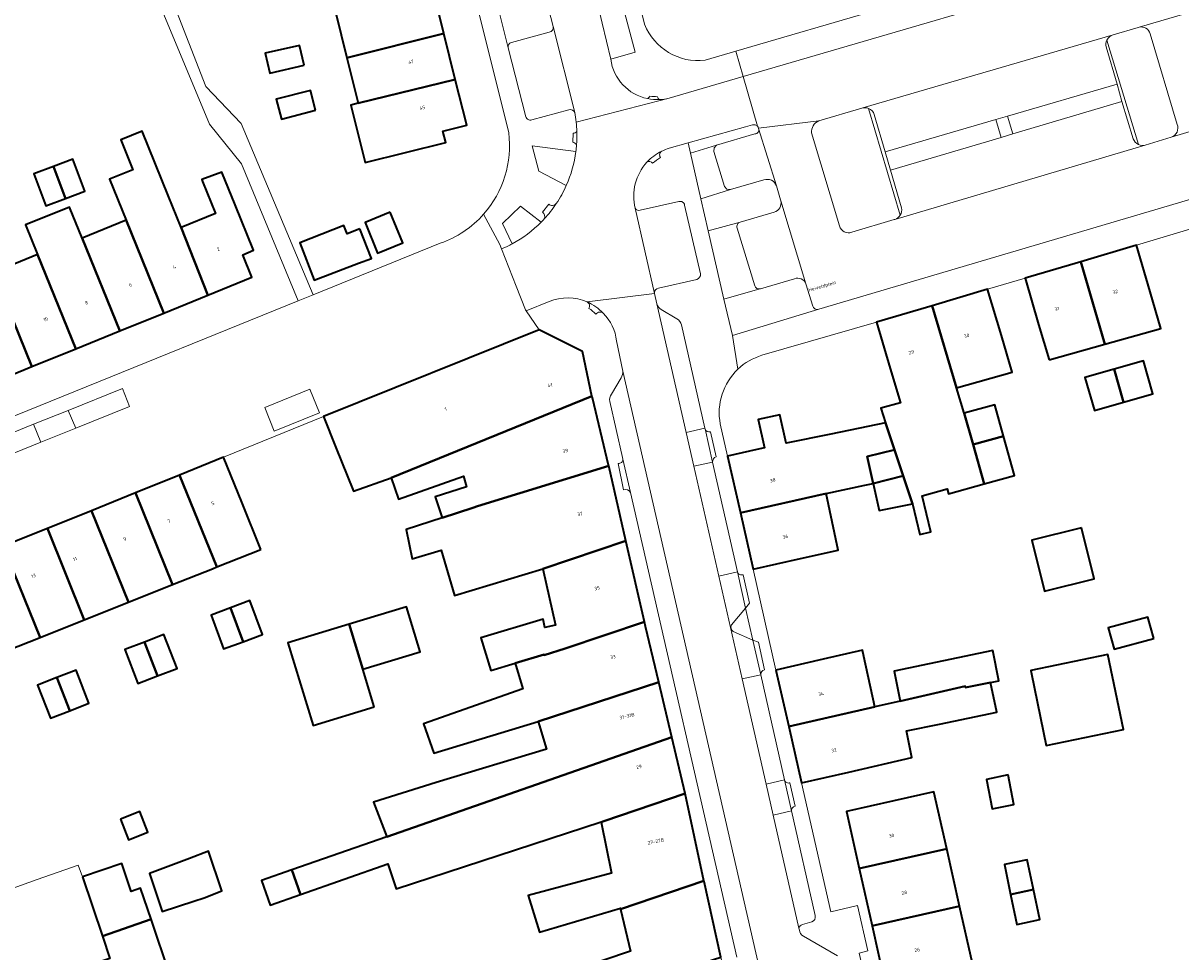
# Model space of a CAD drawing. Header units: metres. Extents: x 197700 to 204338, y 317132 to 325229.
# Tile 295 of 656: x 200502 to 200622, y 319122 to 319218. Entities that reach past the tile are written whole.
import ezdxf
from ezdxf.enums import TextEntityAlignment as Align

# ---------------------------------------------------------------- set-up
doc = ezdxf.new("R2010")
doc.units = ezdxf.units.M
for name, color, linetype, lineweight in [('B-WE-GR-BEPLANTING_CULTUUR_BODEMBEDEKKER-GV', 90, 'Continuous', 18), ('B-WE-GR-BEPLANTING_CULTUUR_HEESTERS-GV', 90, 'Continuous', 18), ('B-WE-IE-TERREINAFSCHEIDING_KUNSTMATIG_HEKWERK-G', 20, 'IE-TERREINAFSCHEIDING-KUNSTMATIG', 18), ('B-WE-OG-BEBOUWING-GV', 7, 'Continuous', 35), ('B-WE-OG-BEBOUWING-T18', 10, 'Continuous', 18), ('B-WE-OG-TERREIN_CULTUURSCHEIDING-GV', 7, 'Continuous', 18), ('B-WE-OG-TERREIN_ERF-GV', 7, 'Continuous', 18), ('B-WE-OG-TOPOGRAFIE-T18', 10, 'Continuous', 18), ('B-WE-VH-VERHARDING_ASFALT-GV', 252, 'Continuous', 18), ('B-WE-VH-VERHARDING_BETONSTRAATSTEEN-GV', 252, 'Continuous', 18), ('B-WE-VH-VERHARDING_GESLOTEN-GV', 252, 'Continuous', 18), ('B-WE-VH-VERHARDING_TEGEL-GV', 252, 'Continuous', 18)]:
    doc.layers.add(name, color=color, linetype=linetype, lineweight=lineweight)
doc.styles.add('NLCS-ISO-M200-T18', font='NLCS-ISO.ttf', dxfattribs={"height": 0.36})
doc.linetypes.add('IE-TERREINAFSCHEIDING-KUNSTMATIG', pattern='A,4,[82,NLCS.SHX,S=0.75,R=90,X=0,Y=0],4,-2', length=10)

msp = doc.modelspace()

# ---------------------------------------------------------------- linework, layer by layer
at = {"layer": 'B-WE-GR-BEPLANTING_CULTUUR_BODEMBEDEKKER-GV'}
for points in [[(200561.409, 319219.606), (200561.708, 319218.409), (200562.583, 319214.7), (200562.584, 319214.692), (200565.094, 319215.438), (200563.053, 319223.223)], [(200550.763, 319220.69), (200551.983, 319215.881)], [(200556.637, 319218.075), (200555.889, 319221.051)], [(200552.321, 319216.408), (200556.236, 319217.475)], [(200558.981, 319205.142), (200554.463, 319205.755), (200555.15, 319203.123), (200557.992, 319201.651)], [(200555.409, 319197.863), (200553.262, 319199.516), (200551.402, 319197.7), (200552.4, 319195.602)], [(200575.957, 319197.86), (200572.663, 319196.965), (200574.29, 319189.884), (200578.012, 319190.946)], [(200577.471, 319191.275), (200575.649, 319197.239)], [(200575.241, 319155.529), (200577.287, 319154.621), (200576.529, 319157.944), (200575.055, 319156.201)]]:
    msp.add_lwpolyline(points, dxfattribs=at)
for points in [[(200556.236, 319217.475, 0.4031509), (200556.637, 319218.075)], [(200551.983, 319215.881, -0.4308433), (200552.321, 319216.408)], [(200557.992, 319201.651, 0.0712105), (200558.981, 319205.142)], [(200552.4, 319195.602, 0.0739153), (200555.409, 319197.863)], [(200575.649, 319197.239, -0.4174298), (200575.957, 319197.86)], [(200578.012, 319190.946, -0.3970502), (200577.471, 319191.275)], [(200575.055, 319156.201, 0.3801761), (200575.241, 319155.529)]]:
    msp.add_lwpolyline(points, format="xyb", dxfattribs=at)
msp.add_lwpolyline([(200574.962, 319201.212), (200574.591, 319201.247), (200574.352, 319201.532), (200573.231, 319205.165), (200573.267, 319205.535), (200573.524, 319205.805), (200570.821, 319204.977), (200571.902, 319200.273)], close=True, dxfattribs=at)
at = {"layer": 'B-WE-GR-BEPLANTING_CULTUUR_HEESTERS-GV'}
for points in [[(200613.869, 319216.68, 0.1786466), (200613.806, 319215.959)], [(200589.822, 319208.993, 0.2214964), (200589.235, 319209.611)], [(200577.488, 319206.966, 0.4561409), (200577.873, 319207.53)], [(200616.593, 319206.466, 0.2012046), (200617.135, 319205.879)], [(200579.705, 319201.601, 0.4151951), (200578.423, 319202.221)], [(200579.482, 319198.895, 0.407387), (200580.161, 319200.065)], [(200592.505, 319198.564, 0.191184), (200592.647, 319199.321)], [(200582.766, 319191.467, 0.4087478), (200581.575, 319191.994)]]:
    msp.add_lwpolyline(points, format="xyb", dxfattribs=at)
for points in [[(200613.806, 319215.959), (200614.935, 319212.113), (200615.425, 319210.327), (200616.593, 319206.466)], [(200617.135, 319205.879), (200613.869, 319216.68)], [(200589.235, 319209.611), (200592.505, 319198.564)], [(200592.647, 319199.321), (200591.495, 319203.211), (200590.939, 319205.12), (200589.822, 319208.993)], [(200577.873, 319207.53), (200577.861, 319207.567), (200577.811, 319207.679), (200577.739, 319207.779), (200577.509, 319207.918), (200577.241, 319207.924), (200576.51, 319207.713), (200570.576, 319206.044), (200570.821, 319204.977), (200573.524, 319205.805), (200577.488, 319206.966)], [(200578.423, 319202.221), (200574.962, 319201.212), (200571.902, 319200.273), (200572.663, 319196.965), (200575.957, 319197.86)], [(200580.161, 319200.065), (200580.135, 319200.15), (200579.705, 319201.601)], [(200575.957, 319197.86), (200579.482, 319198.895)], [(200581.575, 319191.994), (200578.081, 319190.966), (200578.045, 319190.954), (200578.012, 319190.946), (200574.29, 319189.884), (200575.155, 319186.119), (200584.09, 319188.842), (200583.882, 319188.823), (200583.687, 319188.895), (200583.559, 319189.014), (200583.484, 319189.172), (200582.766, 319191.467)]]:
    msp.add_lwpolyline(points, dxfattribs=at)
for points in [[(200603.592, 319208.805), (200604.159, 319206.969), (200615.425, 319210.327), (200614.935, 319212.113)], [(200602.924, 319206.614), (200602.373, 319208.452), (200590.939, 319205.12), (200591.495, 319203.211)], [(200503.672, 319175.093), (200507.294, 319176.548), (200506.493, 319178.391), (200502.925, 319176.95)]]:
    msp.add_lwpolyline(points, close=True, dxfattribs=at)
at = {"layer": 'B-WE-IE-TERREINAFSCHEIDING_KUNSTMATIG_HEKWERK-G'}
msp.add_lwpolyline([(200507.551, 319131.384), (200503.318, 319129.88)], dxfattribs=at)
at = {"layer": 'B-WE-OG-BEBOUWING-GV'}
for points in [[(200535.298, 319214.854), (200545.338, 319217.351), (200544.157, 319222.096), (200534.125, 319219.602)], [(200545.338, 319217.351), (200535.298, 319214.854), (200536.464, 319210.134), (200546.518, 319212.606)], [(200530.89, 319214.066), (200530.428, 319216.118), (200526.875, 319215.318), (200527.337, 319213.266)], [(200536.464, 319210.134), (200535.738, 319209.955), (200537.196, 319204.028), (200545.545, 319206.082), (200545.242, 319207.266), (200547.698, 319207.861), (200546.518, 319212.606)], [(200532.084, 319209.414), (200531.562, 319211.469), (200528.016, 319210.568), (200528.538, 319208.513)], [(200512.498, 319198.039), (200516.402, 319188.455), (200520.947, 319190.303), (200518.168, 319197.292), (200516.848, 319200.613), (200514.138, 319207.271), (200511.933, 319206.373), (200513.195, 319203.271), (200510.77, 319202.284)], [(200506.222, 319200.284), (200504.982, 319203.605), (200502.961, 319202.85), (200504.201, 319199.529)], [(200504.982, 319203.605), (200506.222, 319200.284), (200508.244, 319201.039), (200507.003, 319204.36)], [(200520.947, 319190.303), (200525.493, 319192.152), (200524.547, 319194.477), (200525.677, 319194.936), (200523.771, 319199.624), (200522.386, 319203.031), (200520.319, 319202.254), (200520.399, 319202.058), (200521.745, 319198.746), (200518.168, 319197.292)], [(200511.857, 319186.607), (200507.959, 319196.192), (200506.648, 319199.414), (200502.103, 319197.566), (200503.349, 319194.501), (200507.311, 319184.758)], [(200539.782, 319198.868), (200537.194, 319197.797), (200538.494, 319194.656), (200541.082, 319195.727)], [(200512.498, 319198.039), (200507.959, 319196.192), (200511.857, 319186.607), (200516.402, 319188.455)], [(200536.668, 319197.152), (200535.353, 319196.634), (200535.008, 319197.514), (200530.451, 319195.722), (200531.946, 319191.835), (200536.527, 319193.598), (200537.867, 319194.103)], [(200611.164, 319193.764), (200613.672, 319185.229), (200619.453, 319186.844), (200618.332, 319190.659), (200616.923, 319195.456)], [(200502.766, 319182.91), (200507.311, 319184.758), (200503.349, 319194.501), (200499.017, 319192.739), (200498.804, 319192.652)], [(200607.89, 319183.613), (200613.672, 319185.229), (200611.164, 319193.764), (200605.406, 319192.072), (200606.815, 319187.275)], [(200498.804, 319192.652), (200494.26, 319190.803), (200498.221, 319181.062), (200502.766, 319182.91)], [(200602.964, 319186.147), (200601.544, 319190.922), (200595.795, 319189.213), (200598.316, 319180.73), (200604.094, 319182.346)], [(200595.795, 319189.213), (200590.046, 319187.504), (200591.471, 319182.711), (200592.527, 319179.158), (200590.518, 319178.606), (200591, 319177.095), (200591.915, 319174.326), (200592.812, 319171.613), (200593.761, 319168.743), (200594.539, 319165.552), (200595.683, 319165.83), (200594.775, 319169.557), (200597.342, 319170.284), (200597.488, 319169.761), (200601.196, 319170.797), (200600.062, 319174.856), (200599.102, 319178.085), (200598.316, 319180.73)], [(200555.188, 319186.725), (200532.886, 319177.754), (200534.175, 319174.549), (200535.992, 319170.033), (200539.898, 319171.404), (200560.648, 319179.852), (200559.659, 319184.486)], [(200614.624, 319182.65), (200615.594, 319179.241), (200618.616, 319180.101), (200617.646, 319183.51)], [(200615.594, 319179.241), (200614.624, 319182.65), (200611.603, 319181.791), (200612.572, 319178.381)], [(200560.648, 319179.852), (200539.898, 319171.404), (200540.663, 319169.224), (200547.356, 319171.573), (200547.682, 319170.496), (200544.455, 319169.436), (200545.161, 319167.286), (200548.338, 319168.33), (200548.815, 319168.487), (200562.375, 319172.666), (200562.359, 319172.738), (200560.683, 319179.69)], [(200603.184, 319175.728), (200602.277, 319178.973), (200599.102, 319178.085), (200600.062, 319174.856)], [(200575.983, 319167.803), (200584.851, 319169.797), (200588.859, 319170.643), (200589.71, 319170.823), (200589.084, 319173.605), (200591.915, 319174.326), (200591, 319177.095), (200589.17, 319176.72), (200585.345, 319175.935), (200580.723, 319174.986), (200580.065, 319177.913), (200577.816, 319177.431), (200578.474, 319174.504), (200577.694, 319174.329), (200574.669, 319173.649)], [(200603.184, 319175.728), (200600.062, 319174.856), (200601.196, 319170.797), (200604.318, 319171.669)], [(200589.084, 319173.605), (200589.71, 319170.823), (200592.812, 319171.613), (200591.915, 319174.326)], [(200526.422, 319164.019), (200524.443, 319168.911), (200522.568, 319173.546), (200518.014, 319171.704), (200521.858, 319162.199)], [(200564.149, 319164.919), (200562.375, 319172.666), (200548.815, 319168.487), (200548.338, 319168.33), (200545.161, 319167.286), (200541.436, 319166.063), (200542.063, 319163.046), (200545.046, 319163.922), (200546.426, 319159.234), (200555.564, 319162.001)], [(200518.014, 319171.704), (200513.46, 319169.862), (200517.295, 319160.379), (200521.408, 319162.019), (200521.858, 319162.199)], [(200589.71, 319170.823), (200590.339, 319168.027), (200593.761, 319168.743), (200592.812, 319171.613)], [(200512.731, 319158.559), (200517.295, 319160.379), (200513.46, 319169.862), (200508.906, 319168.02)], [(200582.209, 319163.061), (200586.108, 319163.938), (200584.851, 319169.797), (200575.983, 319167.803), (200577.298, 319161.957)], [(200504.352, 319166.178), (200508.169, 319156.74), (200512.731, 319158.559), (200508.906, 319168.02)], [(200503.606, 319154.921), (200508.169, 319156.74), (200504.352, 319166.178), (200499.798, 319164.336)], [(200611.253, 319166.242), (200606.104, 319164.966), (200607.41, 319159.695), (200612.56, 319160.971)], [(200503.606, 319154.921), (200499.798, 319164.336), (200495.244, 319162.494), (200499.043, 319153.101)], [(200555.715, 319153.082), (200557.864, 319153.758), (200566.072, 319156.522), (200564.149, 319164.919), (200555.564, 319162.001), (200556.864, 319156.195), (200555.775, 319155.951), (200555.584, 319156.802), (200549.166, 319154.858), (200550.188, 319151.485), (200552.711, 319152.249), (200555.699, 319153.153)], [(200523.282, 319157.975), (200524.578, 319154.472), (200526.591, 319155.217), (200525.295, 319158.719)], [(200524.578, 319154.472), (200523.282, 319157.975), (200521.269, 319157.231), (200522.565, 319153.728)], [(200536.945, 319151.63), (200542.875, 319153.427), (200541.469, 319158.07), (200535.538, 319156.273)], [(200618.713, 319154.796), (200618.11, 319157.02), (200614.01, 319155.909), (200614.613, 319153.685)], [(200538.128, 319147.726), (200536.945, 319151.63), (200535.538, 319156.273), (200529.223, 319154.36), (200531.813, 319145.812)], [(200555.092, 319146.215), (200567.549, 319150.278), (200566.178, 319156.058), (200566.072, 319156.522), (200557.864, 319153.758), (200555.715, 319153.082), (200555.699, 319153.153), (200552.711, 319152.249), (200553.512, 319149.603), (200543.228, 319145.993), (200544.297, 319142.947)], [(200515.73, 319150.936), (200517.758, 319151.719), (200516.407, 319155.219), (200514.38, 319154.436)], [(200514.38, 319154.436), (200512.352, 319153.653), (200513.703, 319150.154), (200515.73, 319150.936)], [(200579.66, 319151.545), (200580.985, 319145.719), (200589.891, 319147.745), (200588.757, 319152.937), (200588.622, 319153.584), (200584.525, 319152.652)], [(200592.5, 319148.338), (200599.221, 319149.867), (200599.251, 319149.722), (200601.848, 319150.263), (200602.71, 319150.443), (200602.063, 319153.548), (200591.87, 319151.424)], [(200606.067, 319151.142), (200607.607, 319143.746), (200615.573, 319145.404), (200613.958, 319153.166), (200605.991, 319151.506)], [(200505.33, 319150.76), (200506.665, 319147.338), (200508.657, 319148.115), (200507.322, 319151.537)], [(200506.665, 319147.338), (200505.33, 319150.76), (200503.338, 319149.982), (200504.673, 319146.56)], [(200567.549, 319150.278), (200555.092, 319146.215), (200555.951, 319143.38), (200544.547, 319139.927), (200538.079, 319137.879), (200539.447, 319134.304), (200568.898, 319144.591)], [(200587.186, 319141.002), (200593.718, 319142.488), (200593.144, 319145.242), (200596.561, 319145.953), (200602.488, 319147.187), (200601.848, 319150.263), (200599.251, 319149.722), (200599.221, 319149.867), (200592.5, 319148.338), (200589.891, 319147.745), (200580.985, 319145.719), (200582.311, 319139.893)], [(200570.277, 319138.779), (200568.898, 319144.591), (200539.447, 319134.304), (200529.618, 319130.871), (200530.512, 319128.324), (200539.549, 319131.496), (200540.415, 319128.934), (200561.598, 319135.855), (200561.606, 319135.814), (200561.876, 319135.909)], [(200603.653, 319140.693), (200601.408, 319140.244), (200602.018, 319137.192), (200604.263, 319137.641)], [(200563.606, 319126.838), (200572.219, 319129.737), (200570.277, 319138.779), (200561.876, 319135.909), (200561.606, 319135.814), (200562.669, 319130.546), (200554.064, 319128.246), (200555.226, 319124.455), (200563.587, 319126.917)], [(200591.842, 319138.033), (200586.942, 319136.934), (200588.269, 319131.017), (200597.32, 319133.047), (200595.994, 319138.964)], [(200511.912, 319136.136), (200512.754, 319133.997), (200514.744, 319134.78), (200513.902, 319136.919)], [(200589.597, 319125.1), (200598.645, 319127.13), (200597.32, 319133.047), (200588.269, 319131.017)], [(200519.496, 319127.661), (200520.569, 319128), (200522.404, 319128.702), (200521.001, 319132.805), (200519.058, 319132.05), (200514.907, 319130.525), (200516.226, 319126.57)], [(200606.288, 319128.844), (200605.639, 319131.936), (200603.271, 319131.439), (200603.92, 319128.346)], [(200507.972, 319130.15), (200510.042, 319124.033), (200515.067, 319125.788), (200513.986, 319128.982), (200513.019, 319128.655), (200512.047, 319131.529)], [(200530.512, 319128.324), (200529.618, 319130.871), (200526.481, 319129.775), (200527.377, 319127.224)], [(200563.606, 319126.838), (200564.631, 319122.469), (200545.226, 319115.928), (200546.28, 319112.938), (200554.683, 319115.688), (200554.676, 319115.708), (200573.981, 319121.871), (200572.228, 319129.693), (200572.219, 319129.737)], [(200603.92, 319128.346), (200604.569, 319125.253), (200606.937, 319125.751), (200606.288, 319128.844)], [(200598.645, 319127.13), (200589.597, 319125.1), (200590.925, 319119.183), (200599.971, 319121.213)], [(200510.042, 319124.033), (200510.819, 319121.735), (200508.694, 319121.016), (200509.784, 319117.795), (200513.861, 319119.174), (200516.981, 319120.13), (200515.067, 319125.788)]]:
    msp.add_lwpolyline(points, close=True, dxfattribs=at)
at = {"layer": 'B-WE-OG-TERREIN_CULTUURSCHEIDING-GV'}
for points in [[(200617.187, 319218.004), (200617.1, 319217.979), (200614.511, 319217.231)], [(200621.128, 319207.954), (200618.347, 319217.319)], [(200613.869, 319216.68), (200617.135, 319205.879)], [(200588.635, 319209.653), (200588.537, 319209.624), (200584.111, 319208.307)], [(200592.505, 319198.564), (200589.235, 319209.611)], [(200583.342, 319207.068), (200586.247, 319197.467)], [(200617.84, 319205.823), (200620.499, 319206.622), (200620.51, 319206.625)], [(200587.511, 319196.802), (200591.886, 319198.11), (200591.951, 319198.129)]]:
    msp.add_lwpolyline(points, dxfattribs=at)
for points in [[(200618.347, 319217.319, 0.4059841), (200617.187, 319218.004)], [(200614.511, 319217.231, 0.2088456), (200613.869, 319216.68)], [(200589.235, 319209.611, 0.1532823), (200588.635, 319209.653)], [(200584.111, 319208.307, 0.348122), (200583.342, 319207.068)], [(200620.51, 319206.625, 0.4442171), (200621.128, 319207.954)], [(200617.135, 319205.879, 0.1764722), (200617.84, 319205.823)], [(200591.951, 319198.129, 0.1727134), (200592.505, 319198.564)], [(200586.247, 319197.467, 0.4566295), (200587.511, 319196.802)]]:
    msp.add_lwpolyline(points, format="xyb", dxfattribs=at)
at = {"layer": 'B-WE-OG-TERREIN_ERF-GV'}
for points in [[(200552.037, 319207.088), (200529.913, 319295.969)], [(200575.517, 319215.519), (200590.64, 319219.946), (200588.371, 319227.588), (200589.369, 319227.763), (200591.595, 319220.226), (200639.093, 319234.131), (200641.167, 319235.269), (200642.216, 319236.167), (200643.119, 319237.213), (200643.915, 319239.086), (200665.897, 319287.847), (200655.641, 319292.266), (200648.54, 319290.511), (200640.063, 319288.19), (200635.203, 319286.966), (200580.511, 319272.581), (200576.968, 319271.743), (200564.075, 319268.463), (200559.229, 319267.23), (200554.457, 319266.016), (200555.987, 319259.921), (200556.206, 319259.016), (200566.077, 319218.312)], [(200486.227, 319224.704), (200509.78, 319235.246), (200521.114, 319207.974), (200524.427, 319203.884), (200530.295, 319189.717), (200531.836, 319190.342), (200524.395, 319208.036), (200520.718, 319211.858), (200511.455, 319235.715), (200513.565, 319236.3), (200513.446, 319237.076), (200513.034, 319239.754), (200511.575, 319249.246), (200508.685, 319247.966), (200509.729, 319245.097), (200499.711, 319240.207)], [(200511.575, 319249.246), (200513.034, 319239.754), (200513.446, 319237.076), (200513.565, 319236.3), (200511.455, 319235.715), (200520.718, 319211.858), (200524.395, 319208.036), (200531.836, 319190.342), (200544.97, 319195.663)], [(200481.647, 319170.007), (200530.295, 319189.717), (200524.427, 319203.884), (200521.114, 319207.974), (200509.78, 319235.246), (200486.227, 319224.704)], [(200544.157, 319222.096), (200545.338, 319217.351), (200546.518, 319212.606), (200547.698, 319207.861), (200545.242, 319207.266), (200545.545, 319206.082), (200537.196, 319204.028), (200535.738, 319209.955), (200536.464, 319210.134), (200535.298, 319214.854), (200534.125, 319219.602)], [(200572.331, 319214.586), (200575.517, 319215.519)], [(200499.017, 319192.739), (200503.349, 319194.501), (200502.103, 319197.566), (200506.648, 319199.414), (200507.959, 319196.192), (200512.498, 319198.039), (200510.77, 319202.284), (200513.195, 319203.271), (200511.933, 319206.373), (200514.138, 319207.271), (200516.848, 319200.613), (200518.168, 319197.292), (200521.745, 319198.746), (200520.399, 319202.058), (200520.319, 319202.254), (200522.386, 319203.031), (200523.771, 319199.624), (200525.677, 319194.936), (200524.547, 319194.477), (200525.493, 319192.152), (200520.947, 319190.303), (200516.402, 319188.455), (200511.857, 319186.607), (200507.311, 319184.758), (200502.766, 319182.91), (200498.221, 319181.062)], [(200628.874, 319199.064), (200616.923, 319195.456), (200618.332, 319190.659), (200619.453, 319186.844), (200613.672, 319185.229), (200607.89, 319183.613), (200606.815, 319187.275), (200605.406, 319192.072), (200601.544, 319190.922), (200602.964, 319186.147), (200604.094, 319182.346), (200598.316, 319180.73), (200599.102, 319178.085), (200602.277, 319178.973), (200603.184, 319175.728), (200604.318, 319171.669), (200601.196, 319170.797), (200597.488, 319169.761), (200597.342, 319170.284), (200594.775, 319169.557), (200595.683, 319165.83), (200594.539, 319165.552), (200593.761, 319168.743), (200590.339, 319168.027), (200589.71, 319170.823), (200588.859, 319170.643), (200584.851, 319169.797), (200586.108, 319163.938)], [(200573.908, 319176.992), (200574.669, 319173.649), (200577.694, 319174.329), (200578.474, 319174.504), (200577.816, 319177.431), (200580.065, 319177.913), (200580.723, 319174.986), (200585.345, 319175.935), (200589.17, 319176.72), (200591, 319177.095), (200590.518, 319178.606), (200592.527, 319179.158), (200591.471, 319182.711), (200590.046, 319187.504)], [(200590.046, 319187.504), (200578.21, 319184.084)], [(200545.226, 319115.928), (200564.631, 319122.469), (200563.606, 319126.838), (200563.587, 319126.917), (200555.226, 319124.455), (200554.064, 319128.246), (200562.669, 319130.546), (200561.606, 319135.814), (200561.598, 319135.855), (200540.415, 319128.934), (200539.549, 319131.496), (200530.512, 319128.324), (200527.377, 319127.224), (200526.481, 319129.775), (200529.618, 319130.871), (200539.447, 319134.304), (200538.079, 319137.879), (200544.547, 319139.927), (200555.951, 319143.38), (200555.092, 319146.215), (200544.297, 319142.947), (200543.228, 319145.993), (200553.512, 319149.603), (200552.711, 319152.249), (200550.188, 319151.485), (200549.166, 319154.858), (200555.584, 319156.802), (200555.775, 319155.951), (200556.864, 319156.195), (200555.564, 319162.001), (200546.426, 319159.234), (200545.046, 319163.922), (200542.063, 319163.046), (200541.436, 319166.063), (200545.161, 319167.286), (200544.455, 319169.436), (200547.682, 319170.496), (200547.356, 319171.573), (200540.663, 319169.224), (200539.898, 319171.404), (200535.992, 319170.033), (200534.175, 319174.549), (200532.886, 319177.754), (200522.568, 319173.546), (200524.443, 319168.911), (200526.422, 319164.019), (200521.858, 319162.199), (200521.408, 319162.019), (200517.295, 319160.379), (200512.731, 319158.559), (200508.169, 319156.74), (200503.606, 319154.921), (200499.043, 319153.101)], [(200586.108, 319163.938), (200582.209, 319163.061), (200577.298, 319161.957), (200579.66, 319151.545), (200584.525, 319152.652), (200588.622, 319153.584), (200588.757, 319152.937), (200589.891, 319147.745), (200592.5, 319148.338), (200591.87, 319151.424), (200602.063, 319153.548), (200602.71, 319150.443), (200601.848, 319150.263), (200602.488, 319147.187), (200596.561, 319145.953), (200593.144, 319145.242), (200593.718, 319142.488), (200587.186, 319141.002), (200582.311, 319139.893), (200585.321, 319126.563), (200588.091, 319127.189), (200589.143, 319122.497), (200588.272, 319122.272)], [(200500.343, 319128.813), (200503.318, 319129.88), (200507.551, 319131.384), (200507.972, 319130.15), (200512.047, 319131.529), (200513.019, 319128.655), (200513.986, 319128.982), (200515.067, 319125.788), (200516.981, 319120.13)]]:
    msp.add_lwpolyline(points, dxfattribs=at)
for points in [[(200566.077, 319218.312, 0.3394264), (200572.331, 319214.586)], [(200549.444, 319198.669, 0.2158673), (200552.037, 319207.088)], [(200544.97, 319195.663, 0.128231), (200549.444, 319198.669)], [(200578.21, 319184.084, 0.1171695), (200575.732, 319182.653)], [(200575.732, 319182.653, 0.2562315), (200573.908, 319176.992)]]:
    msp.add_lwpolyline(points, format="xyb", dxfattribs=at)
for points in [[(200530.89, 319214.066), (200527.337, 319213.266), (200526.875, 319215.318), (200530.428, 319216.118)], [(200532.084, 319209.414), (200528.538, 319208.513), (200528.016, 319210.568), (200531.562, 319211.469)], [(200504.982, 319203.605), (200507.003, 319204.36), (200508.244, 319201.039), (200506.222, 319200.284), (200504.201, 319199.529), (200502.961, 319202.85)], [(200539.782, 319198.868), (200541.082, 319195.727), (200538.494, 319194.656), (200537.194, 319197.797)], [(200536.668, 319197.152), (200537.867, 319194.103), (200536.527, 319193.598), (200531.946, 319191.835), (200530.451, 319195.722), (200535.008, 319197.514), (200535.353, 319196.634)], [(200614.624, 319182.65), (200617.646, 319183.51), (200618.616, 319180.101), (200615.594, 319179.241), (200612.572, 319178.381), (200611.603, 319181.791)], [(200611.253, 319166.242), (200612.56, 319160.971), (200607.41, 319159.695), (200606.104, 319164.966)], [(200524.578, 319154.472), (200522.565, 319153.728), (200521.269, 319157.231), (200523.282, 319157.975), (200525.295, 319158.719), (200526.591, 319155.217)], [(200536.945, 319151.63), (200538.128, 319147.726), (200531.813, 319145.812), (200529.223, 319154.36), (200535.538, 319156.273), (200541.469, 319158.07), (200542.875, 319153.427)], [(200618.713, 319154.796), (200614.613, 319153.685), (200614.01, 319155.909), (200618.11, 319157.02)], [(200515.73, 319150.936), (200513.703, 319150.154), (200512.352, 319153.653), (200514.38, 319154.436), (200516.407, 319155.219), (200517.758, 319151.719)], [(200605.991, 319151.506), (200613.958, 319153.166), (200615.573, 319145.404), (200607.607, 319143.746), (200606.067, 319151.142)], [(200505.33, 319150.76), (200507.322, 319151.537), (200508.657, 319148.115), (200506.665, 319147.338), (200504.673, 319146.56), (200503.338, 319149.982)], [(200603.653, 319140.693), (200604.263, 319137.641), (200602.018, 319137.192), (200601.408, 319140.244)], [(200592.245, 319113.302), (200590.925, 319119.183), (200589.597, 319125.1), (200588.269, 319131.017), (200586.942, 319136.934), (200591.842, 319138.033), (200595.994, 319138.964), (200597.32, 319133.047), (200598.645, 319127.13), (200599.971, 319121.213), (200601.294, 319115.308), (200602.647, 319109.268), (200598.483, 319108.334), (200593.605, 319107.24)], [(200511.912, 319136.136), (200513.902, 319136.919), (200514.744, 319134.78), (200512.754, 319133.997)], [(200519.496, 319127.661), (200516.226, 319126.57), (200514.907, 319130.525), (200519.058, 319132.05), (200521.001, 319132.805), (200522.404, 319128.702), (200520.569, 319128)], [(200606.288, 319128.844), (200606.937, 319125.751), (200604.569, 319125.253), (200603.92, 319128.346), (200603.271, 319131.439), (200605.639, 319131.936)]]:
    msp.add_lwpolyline(points, close=True, dxfattribs=at)
at = {"layer": 'B-WE-VH-VERHARDING_ASFALT-GV'}
for points in [[(200632.154, 319229.243), (200617.361, 319224.939), (200576.284, 319212.897), (200577.739, 319207.779), (200577.811, 319207.679), (200577.861, 319207.567), (200584.111, 319208.307), (200588.537, 319209.624), (200588.635, 319209.653), (200614.511, 319217.231), (200617.1, 319217.979), (200617.187, 319218.004), (200625.321, 319220.391)], [(200620.51, 319206.625), (200628.249, 319208.931), (200624.998, 319219.846), (200625.064, 319220.156), (200625.321, 319220.391), (200617.187, 319218.004)], [(200618.347, 319217.319), (200621.128, 319207.954)], [(200577.861, 319207.567), (200577.873, 319207.53), (200579.705, 319201.601), (200580.135, 319200.15), (200580.161, 319200.065), (200582.766, 319191.467), (200583.484, 319189.172), (200583.559, 319189.014), (200583.687, 319188.895), (200583.882, 319188.823), (200584.09, 319188.842), (200630.137, 319202.45), (200628.249, 319208.931), (200620.51, 319206.625), (200620.499, 319206.622), (200617.84, 319205.823), (200591.951, 319198.129), (200591.886, 319198.11), (200587.511, 319196.802)], [(200584.111, 319208.307), (200577.861, 319207.567)], [(200586.247, 319197.467), (200583.342, 319207.068)]]:
    msp.add_lwpolyline(points, dxfattribs=at)
for points in [[(200617.187, 319218.004, -0.4059841), (200618.347, 319217.319)], [(200583.342, 319207.068, -0.348122), (200584.111, 319208.307)], [(200621.128, 319207.954, -0.4442171), (200620.51, 319206.625)], [(200587.511, 319196.802, -0.4566295), (200586.247, 319197.467)]]:
    msp.add_lwpolyline(points, format="xyb", dxfattribs=at)
at = {"layer": 'B-WE-VH-VERHARDING_BETONSTRAATSTEEN-GV'}
for points in [[(200529.913, 319295.969), (200552.037, 319207.088)], [(200566.077, 319218.312), (200556.206, 319259.016), (200555.987, 319259.921), (200554.457, 319266.016), (200551.035, 319279.644), (200549.333, 319279.227), (200552.512, 319265.959), (200549.983, 319265.403)], [(200562.584, 319214.692), (200562.583, 319214.7), (200561.708, 319218.409), (200561.409, 319219.606), (200552.656, 319254.691), (200551.805, 319258.102), (200549.983, 319265.403), (200546.755, 319278.294)], [(200542.944, 319272.845), (200543.374, 319271.119), (200545.595, 319262.194), (200546.341, 319259.194), (200549.704, 319245.68), (200549.966, 319244.626), (200550.392, 319242.913), (200550.679, 319241.774), (200552.884, 319233.003), (200553.646, 319229.972), (200555.889, 319221.051), (200556.637, 319218.075), (200558.876, 319209.172)], [(200553.815, 319208.748), (200551.983, 319215.881), (200550.763, 319220.69), (200548.977, 319227.788), (200547.804, 319232.546), (200547.791, 319232.589), (200547.782, 319232.634), (200546.03, 319239.655)], [(200560.253, 319234.444), (200563.053, 319223.223), (200565.094, 319215.438), (200562.584, 319214.692)], [(200558.876, 319209.172), (200556.637, 319218.075)], [(200556.236, 319217.475), (200552.321, 319216.408)], [(200614.511, 319217.231), (200588.635, 319209.653)], [(200551.983, 319215.881), (200553.815, 319208.748)], [(200603.592, 319208.805), (200614.935, 319212.113), (200613.806, 319215.959)], [(200568.631, 319210.653), (200576.284, 319212.897), (200575.517, 319215.519), (200572.331, 319214.586)], [(200568.623, 319205.487), (200570.576, 319206.044), (200576.51, 319207.713), (200577.241, 319207.924), (200577.509, 319207.918), (200577.739, 319207.779), (200576.284, 319212.897), (200568.631, 319210.653), (200559.018, 319208.202)], [(200559.018, 319208.202), (200568.631, 319210.653)], [(200616.593, 319206.466), (200615.425, 319210.327), (200604.159, 319206.969), (200602.924, 319206.614), (200591.495, 319203.211), (200592.647, 319199.321)], [(200558.25, 319209.474), (200554.417, 319208.425)], [(200554.417, 319208.425), (200558.25, 319209.474)], [(200589.822, 319208.993), (200590.939, 319205.12), (200602.373, 319208.452), (200603.592, 319208.805)], [(200579.705, 319201.601), (200577.873, 319207.53)], [(200558.656, 319206.102), (200558.687, 319207.047)], [(200558.687, 319207.047), (200558.656, 319206.102)], [(200575.732, 319182.653), (200575.155, 319186.119), (200574.29, 319189.884), (200572.663, 319196.965), (200571.902, 319200.273), (200570.821, 319204.977), (200570.576, 319206.044), (200568.623, 319205.487)], [(200577.488, 319206.966), (200573.524, 319205.805), (200573.267, 319205.535), (200573.231, 319205.165), (200574.352, 319201.532), (200574.591, 319201.247), (200574.962, 319201.212), (200578.423, 319202.221)], [(200557.992, 319201.651), (200555.15, 319203.123), (200554.463, 319205.755), (200558.981, 319205.142)], [(200591.951, 319198.129), (200617.84, 319205.823)], [(200582.766, 319191.467), (200580.161, 319200.065)], [(200552.4, 319195.602), (200551.402, 319197.7), (200553.262, 319199.516), (200555.409, 319197.863)], [(200555.523, 319198.867), (200556.182, 319199.722)], [(200556.182, 319199.722), (200555.523, 319198.867)], [(200560.155, 319189.604), (200567.102, 319190.486), (200565.1, 319199.285)], [(200565.1, 319199.285), (200567.102, 319190.486)], [(200565.644, 319199.074), (200569.632, 319199.968)], [(200569.632, 319199.968), (200565.644, 319199.074)], [(200570.219, 319199.616), (200571.858, 319192.507)], [(200571.858, 319192.507), (200570.219, 319199.616)], [(200579.482, 319198.895), (200575.957, 319197.86)], [(200532.886, 319177.754), (200555.188, 319186.725), (200553.846, 319188.671), (200553.773, 319188.776), (200552.806, 319191.216), (200551.3, 319195.1), (200551.13, 319195.538), (200549.444, 319198.669)], [(200549.444, 319198.669), (200551.13, 319195.538), (200551.3, 319195.1), (200551.883, 319195.337)], [(200575.649, 319197.239), (200577.471, 319191.275)], [(200544.97, 319195.663), (200531.836, 319190.342), (200530.295, 319189.717), (200481.647, 319170.007)], [(200551.883, 319195.337), (200551.3, 319195.1), (200552.806, 319191.216)], [(200571.481, 319191.922), (200567.536, 319191.021)], [(200567.536, 319191.021), (200571.481, 319191.922)], [(200578.012, 319190.946), (200578.045, 319190.954), (200578.081, 319190.966), (200581.575, 319191.994)], [(200552.806, 319191.216), (200553.773, 319188.776), (200553.846, 319188.671), (200556.23, 319189.637)], [(200582.083, 319124.655), (200582.04, 319124.846), (200579.377, 319136.548), (200578.649, 319139.747), (200576.175, 319150.618), (200573.756, 319161.246), (200571.168, 319172.621), (200570.375, 319176.107), (200567.352, 319189.39), (200567.102, 319190.486), (200560.155, 319189.604)], [(200567.102, 319190.486), (200567.352, 319189.39)], [(200556.23, 319189.637), (200553.846, 319188.671), (200555.188, 319186.725), (200559.659, 319184.486), (200560.648, 319179.852), (200560.683, 319179.69), (200562.359, 319172.738), (200562.375, 319172.666), (200564.149, 319164.919), (200566.072, 319156.522), (200566.178, 319156.058), (200567.549, 319150.278), (200568.898, 319144.591), (200570.277, 319138.779), (200572.219, 319129.737), (200572.228, 319129.693), (200573.981, 319121.871), (200575.094, 319116.903), (200575.134, 319116.723)], [(200567.352, 319189.39), (200570.375, 319176.107)], [(200567.806, 319188.829), (200569.42, 319187.852)], [(200569.42, 319187.852), (200567.806, 319188.829)], [(200569.91, 319187.223), (200572.321, 319176.559), (200572.338, 319176.482)], [(200570.375, 319176.107), (200572.321, 319176.559), (200569.91, 319187.223)], [(200563.189, 319185.564), (200563.819, 319182.445), (200578.128, 319119.902), (200582.038, 319117.208)], [(200563.819, 319182.445), (200563.189, 319185.564)], [(200576.019, 319121.355), (200578.128, 319119.902), (200563.819, 319182.445)], [(200562.655, 319180.062), (200563.673, 319181.758)], [(200563.673, 319181.758), (200562.655, 319180.062)], [(200563.826, 319173.333), (200563.811, 319173.516), (200562.486, 319179.309)], [(200562.486, 319179.309), (200563.811, 319173.516), (200563.852, 319173.337)], [(200499.798, 319164.336), (200504.352, 319166.178), (200508.906, 319168.02), (200513.46, 319169.862), (200518.014, 319171.704), (200522.568, 319173.546), (200532.886, 319177.754)], [(200572.338, 319176.482), (200573.118, 319173.032)], [(200572.902, 319176.163), (200573.49, 319173.571)], [(200573.49, 319173.571), (200572.902, 319176.163)], [(200580.985, 319145.719), (200579.66, 319151.545), (200577.298, 319161.957), (200575.983, 319167.803), (200574.669, 319173.649), (200573.908, 319176.992)], [(200563.901, 319170.179), (200563.355, 319172.902)], [(200563.355, 319172.902), (200563.901, 319170.179)], [(200564.637, 319169.907), (200563.852, 319173.337), (200563.811, 319173.516), (200563.826, 319173.333)], [(200563.852, 319173.337), (200564.637, 319169.907), (200575.629, 319121.863)], [(200573.118, 319173.032), (200575.683, 319161.686)], [(200575.629, 319121.863), (200564.637, 319169.907)], [(200575.055, 319156.201), (200576.529, 319157.944), (200575.683, 319161.686), (200573.756, 319161.246), (200576.175, 319150.618)], [(200575.683, 319161.686), (200576.529, 319157.944), (200576.928, 319158.451), (200576.256, 319161.404)], [(200576.256, 319161.404), (200576.928, 319158.451), (200576.529, 319157.944), (200577.287, 319154.621), (200577.844, 319154.428), (200578.485, 319151.554)], [(200576.175, 319150.618), (200578.092, 319151.054), (200577.287, 319154.621), (200575.241, 319155.529)], [(200577.287, 319154.621), (200578.092, 319151.054)], [(200578.485, 319151.554), (200577.844, 319154.428), (200577.287, 319154.621)], [(200578.092, 319151.054), (200580.542, 319140.192)], [(200586.471, 319121.37), (200590.934, 319101.926), (200592.865, 319102.367), (200592.471, 319104.076), (200592.178, 319105.345), (200588.272, 319122.272), (200589.143, 319122.497), (200588.091, 319127.189), (200585.321, 319126.563), (200582.311, 319139.893), (200580.985, 319145.719)], [(200580.542, 319140.192), (200581.263, 319136.994)], [(200581.107, 319139.888), (200581.633, 319137.475)], [(200581.633, 319137.475), (200581.107, 319139.888)], [(200583.708, 319126.157), (200581.263, 319136.994), (200579.377, 319136.548), (200582.04, 319124.846)], [(200581.263, 319136.994), (200583.708, 319126.157)], [(200582.04, 319124.846), (200582.083, 319124.655)], [(200583.379, 319125.51), (200582.415, 319125.242)], [(200582.415, 319125.242), (200583.379, 319125.51)], [(200586.039, 319122.007), (200582.507, 319124.034)], [(200582.507, 319124.034), (200586.039, 319122.007)]]:
    msp.add_lwpolyline(points, dxfattribs=at)
for points in [[(200556.637, 319218.075, -0.4031509), (200556.236, 319217.475)], [(200572.331, 319214.586, -0.3394264), (200566.077, 319218.312)], [(200613.869, 319216.68, -0.2088456), (200614.511, 319217.231)], [(200552.321, 319216.408, 0.4308433), (200551.983, 319215.881)], [(200613.806, 319215.959, -0.1786466), (200613.869, 319216.68)], [(200566.389, 319210.617, -0.3198129), (200562.584, 319214.692)], [(200562.584, 319214.692, 0.3198129), (200566.389, 319210.617)], [(200566.619, 319210.879, -0.1900383), (200566.389, 319210.617)], [(200566.389, 319210.617, 0.1900383), (200566.619, 319210.879)], [(200567.413, 319210.815, -0.025228), (200566.619, 319210.879)], [(200566.619, 319210.879, 0.025228), (200567.413, 319210.815)], [(200567.651, 319210.53, -0.2244894), (200567.413, 319210.815)], [(200567.413, 319210.815, 0.2244894), (200567.651, 319210.53)], [(200567.651, 319210.53, -0.066002), (200566.389, 319210.617)], [(200566.389, 319210.617, 0.066002), (200567.651, 319210.53)], [(200568.631, 319210.653, -0.0557569), (200567.651, 319210.53)], [(200567.651, 319210.53, 0.0557569), (200568.631, 319210.653)], [(200588.635, 319209.653, -0.1532823), (200589.235, 319209.611)], [(200589.235, 319209.611, -0.2214964), (200589.822, 319208.993)], [(200554.417, 319208.425, -0.4216419), (200553.815, 319208.748)], [(200553.815, 319208.748, 0.4216419), (200554.417, 319208.425)], [(200558.876, 319209.172, 0.3719076), (200558.25, 319209.474)], [(200558.25, 319209.474, -0.3719076), (200558.876, 319209.172)], [(200559.018, 319208.202, 0.0187584), (200558.876, 319209.172)], [(200558.876, 319209.172, -0.0187584), (200559.018, 319208.202)], [(200558.687, 319207.047, 0.2693206), (200559.089, 319207.224)], [(200559.089, 319207.224, -0.2693206), (200558.687, 319207.047)], [(200559.089, 319207.224, 0.0190308), (200559.018, 319208.202)], [(200559.018, 319208.202, -0.0190308), (200559.089, 319207.224)], [(200559.089, 319207.224, -0.0269938), (200559.056, 319205.855)], [(200559.056, 319205.855, 0.0269938), (200559.089, 319207.224)], [(200577.873, 319207.53, -0.4561409), (200577.488, 319206.966)], [(200552.037, 319207.088, -0.2158673), (200549.444, 319198.669)], [(200559.056, 319205.855, 0.2571121), (200558.656, 319206.102)], [(200558.656, 319206.102, -0.2571121), (200559.056, 319205.855)], [(200617.135, 319205.879, -0.2012046), (200616.593, 319206.466)], [(200558.981, 319205.142, -0.0712105), (200557.992, 319201.651)], [(200558.981, 319205.142, 0.0132146), (200559.056, 319205.855)], [(200559.056, 319205.855, -0.0132146), (200558.981, 319205.142)], [(200566.317, 319204.045, -0.0935172), (200567.854, 319205.186)], [(200567.854, 319205.186, 0.0935172), (200566.317, 319204.045)], [(200567.854, 319205.186, 0.4476157), (200567.718, 319204.547)], [(200567.718, 319204.547, -0.4476157), (200567.854, 319205.186)], [(200568.623, 319205.487, 0.0406944), (200567.854, 319205.186)], [(200567.854, 319205.186, -0.0406944), (200568.623, 319205.487)], [(200617.84, 319205.823, -0.1764722), (200617.135, 319205.879)], [(200566.317, 319204.045, 0.2448559), (200565.1, 319199.285)], [(200565.1, 319199.285, -0.2448559), (200566.317, 319204.045)], [(200566.915, 319203.932, 0.3851855), (200566.317, 319204.045)], [(200566.317, 319204.045, -0.3851855), (200566.915, 319203.932)], [(200567.718, 319204.547, 0.0041582), (200566.915, 319203.932)], [(200566.915, 319203.932, -0.0041582), (200567.718, 319204.547)], [(200556.96, 319199.772, 0.0420774), (200557.992, 319201.651)], [(200557.992, 319201.651, -0.0420774), (200556.96, 319199.772)], [(200578.423, 319202.221, -0.4151951), (200579.705, 319201.601)], [(200580.161, 319200.065, -0.407387), (200579.482, 319198.895)], [(200555.715, 319198.185, 0.3869735), (200555.523, 319198.867)], [(200555.523, 319198.867, -0.3869735), (200555.715, 319198.185)], [(200555.715, 319198.185, 0.0398442), (200556.96, 319199.772)], [(200556.96, 319199.772, -0.0398442), (200555.715, 319198.185)], [(200556.182, 319199.722, 0.4424887), (200556.96, 319199.772)], [(200556.96, 319199.772, -0.4424887), (200556.182, 319199.722)], [(200565.1, 319199.285, 0.3471629), (200565.644, 319199.074)], [(200565.644, 319199.074, -0.3471629), (200565.1, 319199.285)], [(200569.632, 319199.968, -0.4733311), (200570.219, 319199.616)], [(200570.219, 319199.616, 0.4733311), (200569.632, 319199.968)], [(200592.647, 319199.321, -0.191184), (200592.505, 319198.564)], [(200549.444, 319198.669, -0.128231), (200544.97, 319195.663)], [(200555.409, 319197.863, -0.0739153), (200552.4, 319195.602)], [(200555.409, 319197.863, 0.009792), (200555.715, 319198.185)], [(200555.715, 319198.185, -0.009792), (200555.409, 319197.863)], [(200575.957, 319197.86, 0.4174298), (200575.649, 319197.239)], [(200592.505, 319198.564, -0.1727134), (200591.951, 319198.129)], [(200551.883, 319195.337, 0.0115079), (200552.4, 319195.602)], [(200552.4, 319195.602, -0.0115079), (200551.883, 319195.337)], [(200571.858, 319192.507, -0.3646047), (200571.481, 319191.922)], [(200571.481, 319191.922, 0.3646047), (200571.858, 319192.507)], [(200581.575, 319191.994, -0.4087478), (200582.766, 319191.467)], [(200567.536, 319191.021, 0.4035349), (200567.102, 319190.486)], [(200567.102, 319190.486, -0.4035349), (200567.536, 319191.021)], [(200577.471, 319191.275, 0.3970502), (200578.012, 319190.946)], [(200560.155, 319189.604, 0.2045909), (200556.23, 319189.637)], [(200556.23, 319189.637, -0.2045909), (200560.155, 319189.604)], [(200560.155, 319189.604, -0.1025343), (200561.807, 319188.431)], [(200560.307, 319188.934, 0.4309955), (200560.155, 319189.604)], [(200561.807, 319188.431, 0.1025343), (200560.155, 319189.604)], [(200560.155, 319189.604, -0.4309955), (200560.307, 319188.934)], [(200567.352, 319189.39, 0.1779087), (200567.806, 319188.829)], [(200567.806, 319188.829, -0.1779087), (200567.352, 319189.39)], [(200561.06, 319188.326, 0.0761476), (200560.307, 319188.934)], [(200560.307, 319188.934, -0.0761476), (200561.06, 319188.326)], [(200561.807, 319188.431, 0.4675633), (200561.06, 319188.326)], [(200561.06, 319188.326, -0.4675633), (200561.807, 319188.431)], [(200561.807, 319188.431, -0.1684827), (200563.189, 319185.564)], [(200563.189, 319185.564, 0.1684827), (200561.807, 319188.431)], [(200569.42, 319187.852, -0.1983313), (200569.91, 319187.223)], [(200569.91, 319187.223, 0.1983313), (200569.42, 319187.852)], [(200563.673, 319181.758, 0.1427005), (200563.819, 319182.445)], [(200563.819, 319182.445, -0.1427005), (200563.673, 319181.758)], [(200573.908, 319176.992, -0.2562315), (200575.732, 319182.653)], [(200562.486, 319179.309, -0.1946551), (200562.655, 319180.062)], [(200562.655, 319180.062, 0.1946551), (200562.486, 319179.309)], [(200572.338, 319176.482, 0.3929807), (200572.902, 319176.163)], [(200572.902, 319176.163, -0.3929807), (200572.338, 319176.482)], [(200563.355, 319172.902, 0.4763953), (200563.826, 319173.333)], [(200563.826, 319173.333, -0.4763953), (200563.355, 319172.902)], [(200573.49, 319173.571, 0.4047841), (200573.118, 319173.032)], [(200573.118, 319173.032, -0.4047841), (200573.49, 319173.571)], [(200564.637, 319169.907, 0.359774), (200563.901, 319170.179)], [(200563.901, 319170.179, -0.359774), (200564.637, 319169.907)], [(200575.683, 319161.686, 0.4517133), (200576.256, 319161.404)], [(200576.256, 319161.404, -0.4517133), (200575.683, 319161.686)], [(200575.241, 319155.529, -0.3801761), (200575.055, 319156.201)], [(200578.485, 319151.554, 0.409443), (200578.092, 319151.054)], [(200578.092, 319151.054, -0.409443), (200578.485, 319151.554)], [(200580.542, 319140.192, 0.4512854), (200581.107, 319139.888)], [(200581.107, 319139.888, -0.4512854), (200580.542, 319140.192)], [(200581.633, 319137.475, 0.3675288), (200581.263, 319136.994)], [(200581.263, 319136.994, -0.3675288), (200581.633, 319137.475)], [(200583.708, 319126.157, -0.3875488), (200583.379, 319125.51)], [(200583.379, 319125.51, 0.3875488), (200583.708, 319126.157)], [(200582.415, 319125.242, 0.27153), (200582.04, 319124.846)], [(200582.04, 319124.846, -0.27153), (200582.415, 319125.242)], [(200582.507, 319124.034, -0.259664), (200582.083, 319124.655)], [(200582.083, 319124.655, 0.259664), (200582.507, 319124.034)]]:
    msp.add_lwpolyline(points, format="xyb", dxfattribs=at)
for points in [[(200507.294, 319176.548), (200503.672, 319175.093), (200498.05, 319172.834), (200497.348, 319174.697), (200502.925, 319176.95), (200506.493, 319178.391), (200512.116, 319180.663), (200512.853, 319178.781)], [(200506.493, 319178.391), (200507.294, 319176.548), (200512.853, 319178.781), (200512.116, 319180.663)], [(200527.787, 319176.248), (200526.823, 319178.695), (200531.484, 319180.585), (200532.492, 319178.119)], [(200527.787, 319176.248), (200532.492, 319178.119), (200531.484, 319180.585), (200526.823, 319178.695)], [(200497.348, 319174.697), (200498.05, 319172.834), (200503.672, 319175.093), (200502.925, 319176.95)], [(200572.321, 319176.559), (200570.375, 319176.107), (200571.168, 319172.621), (200573.118, 319173.032), (200572.338, 319176.482)], [(200573.756, 319161.246), (200575.683, 319161.686), (200573.118, 319173.032), (200571.168, 319172.621)], [(200578.092, 319151.054), (200576.175, 319150.618), (200578.649, 319139.747), (200580.542, 319140.192)], [(200581.263, 319136.994), (200580.542, 319140.192), (200578.649, 319139.747), (200579.377, 319136.548)]]:
    msp.add_lwpolyline(points, close=True, dxfattribs=at)
at = {"layer": 'B-WE-VH-VERHARDING_GESLOTEN-GV'}
msp.add_lwpolyline([(200510.819, 319121.735), (200510.042, 319124.033), (200507.972, 319130.15), (200507.551, 319131.384), (200503.318, 319129.88), (200500.343, 319128.813)], dxfattribs=at)
at = {"layer": 'B-WE-VH-VERHARDING_TEGEL-GV'}
for points in [[(200591.595, 319220.226), (200590.64, 319219.946), (200575.517, 319215.519), (200576.284, 319212.897), (200617.361, 319224.939), (200632.154, 319229.243)], [(200630.137, 319202.45), (200584.09, 319188.842), (200575.155, 319186.119), (200575.732, 319182.653)], [(200578.21, 319184.084), (200590.046, 319187.504), (200595.795, 319189.213), (200601.544, 319190.922), (200605.406, 319192.072), (200611.164, 319193.764), (200616.923, 319195.456), (200628.874, 319199.064)]]:
    msp.add_lwpolyline(points, dxfattribs=at)
msp.add_lwpolyline([(200604.159, 319206.969), (200603.592, 319208.805), (200602.373, 319208.452), (200602.924, 319206.614)], close=True, dxfattribs=at)
msp.add_lwpolyline([(200575.732, 319182.653, -0.1171695), (200578.21, 319184.084)], format="xyb", dxfattribs=at)

# ---------------------------------------------------------------- texts
at = {"layer": 'B-WE-OG-BEBOUWING-T18', "style": 'NLCS-ISO-M200-T18'}
for s, rotation, p in [('47', 13.9, (200541.944, 319214.423)), ('45', 13.9, (200543.124, 319209.678)), ('2', 22.1, (200522.038, 319195.065)), ('4', 22.1, (200517.494, 319193.217)), ('6', 22.1, (200512.942, 319191.366)), ('32', 16.3, (200614.741, 319190.646)), ('8', 22.1, (200508.402, 319189.52)), ('10', 22.1, (200504.183, 319187.804)), ('31', 16.3, (200608.713, 319188.875)), ('30', 16.5, (200599.379, 319186.105)), ('29', 16.5, (200593.655, 319184.404)), ('41', 12, (200556.313, 319181.001)), ('1', 21.9, (200545.53, 319178.528)), ('39', 13.5, (200557.891, 319174.206)), ('38', 12.6, (200579.327, 319171.166)), ('5', 22, (200521.464, 319168.785)), ('37', 12.9, (200559.412, 319167.686)), ('7', 22, (200516.91, 319166.943)), ('9', 22, (200512.356, 319165.101)), ('36', 12.6, (200580.64, 319165.326)), ('11', 22, (200507.216, 319163.022)), ('13', 22, (200502.924, 319161.286)), ('35', 12.9, (200561.171, 319160.005)), ('33', 13.3, (200562.816, 319152.9)), ('34', 12.8, (200584.322, 319149.082)), ('31-31B', 13.3, (200564.266, 319146.786)), ('32', 12.8, (200585.648, 319143.256)), ('29', 13.3, (200565.51, 319141.543)), ('30', 12.6, (200591.607, 319134.413)), ('27-27B', 12.1, (200567.248, 319133.831)), ('28', 12.6, (200592.928, 319128.522)), ('26', 12.6, (200594.255, 319122.611))]:
    msp.add_text(s, height=0.36, rotation=rotation, dxfattribs=at).set_placement(p, align=Align.MIDDLE)
at = {"layer": 'B-WE-OG-TOPOGRAFIE-T18', "style": 'NLCS-ISO-M200-T18'}
msp.add_text('Heiveldplein', height=0.36, rotation=16.4, dxfattribs=at).set_placement((200584.467, 319191.191), align=Align.MIDDLE)

doc.saveas('drawing.dxf')
